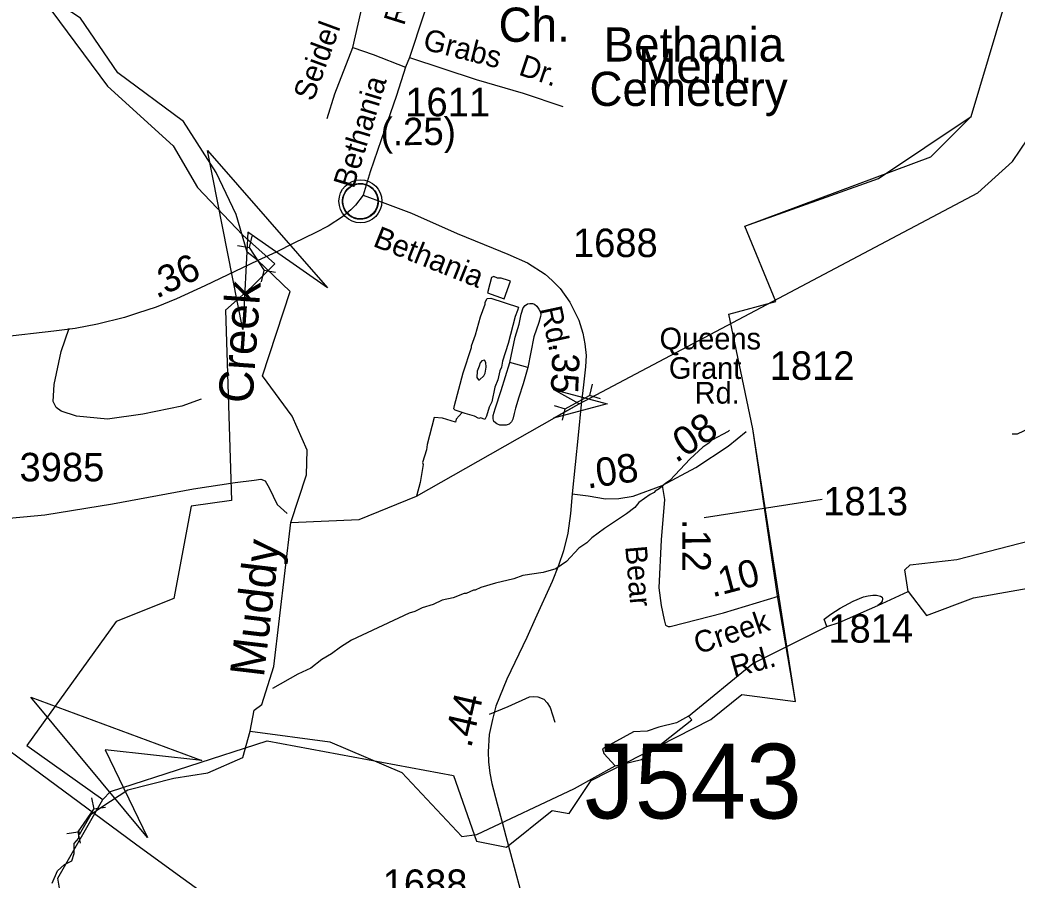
# Model space of a CAD drawing. Extents: x 1547597 to 1699558, y 810033 to 920809.
# Drawn here: x 1603201 to 1607574, y 883710 to 887483 of the extents above; entities that cross this region are included whole.
import ezdxf

# ---------------------------------------------------------------- set-up
doc = ezdxf.new("R2010")
doc.units = 0
for name, color, linetype in [('Exist Boundary Political City Limit New', 7, 'Continuous'), ('Exist Civil Demographics Community CELL', 7, 'Continuous'), ('Exist Cultural Church Label', 7, 'Continuous'), ('Exist Cultural Church with Cemetery Label', 7, 'Continuous'), ('Exist Hydrographic Creek Single Shore', 7, 'Continuous'), ('Exist Hydrographic Misc Water Feature', 7, 'Continuous'), ('Exist Hydrographic Pond Under 1500 Sq Ft', 7, 'Continuous'), ('Exist Road Non-System Structure Non-Sys Other Number Label', 7, 'Continuous'), ('Exist Road Non-System Type 51', 7, 'Continuous'), ('Exist Road Non-System Type 51 Label', 7, 'Continuous'), ('Exist Road Primary NC Attributed', 7, 'Continuous'), ('Exist Road Secondary Mileage Hundredths English Label', 7, 'Continuous'), ('Exist Road Secondary Structure Culvert Attributed CELL', 7, 'Continuous'), ('Exist Road Secondary Structure Culvert CELL', 7, 'Continuous'), ('Exist Road Secondary Structure Pipe Attributed CELL', 7, 'Continuous'), ('Exist Road Secondary Structure Pipe CELL', 7, 'Continuous'), ('Exist Road Secondary Type 51 Attributed', 7, 'Continuous'), ('Exist Road Secondary Type 51 Label', 7, 'Continuous'), ('Exist Road Secondary Type 51 Number Label', 7, 'Continuous'), ('Map Preparation Boundary City Limit Buffer Line', 7, 'Continuous'), ('Old_Level_32', 7, 'Continuous')]:
    doc.layers.add(name, color=color, linetype=linetype)

msp = doc.modelspace()

# ---------------------------------------------------------------- linework, layer by layer
at = {"layer": 'Exist Boundary Political City Limit New'}
for points in [[(1605115.9, 890658.5), (1604756.9, 889996), (1604595.9, 889864.7), (1604337.9, 889860.1), (1603917.9, 889583.1), (1603149.9, 888886.2), (1602565.9, 888274.3), (1602572.9, 888126.4), (1602670.9, 888032.5), (1603052.9, 887909.9), (1603585.8, 887193.2), (1603873.9, 886931.2), (1603979.8, 886748.5), (1604179.3, 886539.3), (1604318.4, 886412.8), (1604217.3, 886311.6), (1604103.5, 886210.4), (1604128.8, 885375.5), (1603951.8, 885350.2), (1603875.9, 884945.4), (1603623, 884844.2), (1603231.1, 884300.2), (1603564.5, 884063.9)], [(1603564.5, 884063.9), (1603598.1, 884099), (1604285.7, 884320.3), (1605103, 884169.1), (1605203.6, 883880.2), (1605334.8, 883854), (1605535.9, 884015.9), (1605610.3, 884002.8), (1605706.5, 884147.2), (1606231.2, 884414.2), (1606366.7, 884523.6), (1606602.9, 884493), (1606523.8, 884956.8), (1606414.7, 885690), (1606309.7, 886192), (1606515.7, 886248.2), (1606379.7, 886578.2), (1606965.8, 886788.3), (1607372.8, 887059.8), (1607558.2, 887682.7)], [(1603564.5, 884063.9), (1603598.1, 884099), (1604285.7, 884320.3), (1605103, 884169.1), (1605203.6, 883880.2), (1605334.8, 883854), (1605535.9, 884015.9), (1605610.3, 884002.8), (1605706.5, 884147.2), (1606231.2, 884414.2), (1606366.7, 884523.6), (1606602.9, 884493), (1606414.7, 885690), (1606309.7, 886192), (1606515.7, 886248.2), (1606379.7, 886578.2), (1607195.6, 886882.5), (1607372.8, 887059.8), (1607558.2, 887682.7)], [(1603485.5, 882630), (1603406.5, 883055.8), (1603427.3, 883359.1), (1603368.2, 883718.6), (1603564.5, 884063.9)]]:
    msp.add_lwpolyline(points, dxfattribs=at)
at = {"layer": 'Exist Civil Demographics Community CELL'}
msp.add_lwpolyline([(1604617, 886700.3), (1604618, 886705.9), (1604619.8, 886712.4), (1604622.7, 886719.6), (1604625.7, 886725.4), (1604629, 886731.1), (1604632.8, 886736.2), (1604636.7, 886740.6), (1604641.3, 886745.2), (1604646.8, 886749.8), (1604652.3, 886753.4), (1604657.1, 886756.3), (1604662.2, 886758.8), (1604667.7, 886761.1), (1604673.3, 886762.9), (1604677.6, 886764), (1604682.5, 886764.8), (1604686.6, 886765.5), (1604693, 886765.8), (1604697.4, 886765.7), (1604703.1, 886765.4), (1604708, 886764.7), (1604712.9, 886763.7), (1604717.9, 886762.3), (1604723, 886760.3), (1604729.7, 886757.4), (1604736, 886753.9), (1604741, 886750.4), (1604746.2, 886746.3), (1604749.5, 886743.2), (1604753.6, 886738.8), (1604757.5, 886734.1), (1604760.6, 886729.5), (1604763.7, 886724.5), (1604766.1, 886719.4), (1604768.2, 886714.4), (1604769.7, 886709.4), (1604771, 886704.8), (1604772.1, 886698.7), (1604772.7, 886694), (1604773, 886688), (1604772.8, 886682.2), (1604772.3, 886676.5), (1604771.3, 886671.1), (1604769.7, 886664.9), (1604767.8, 886659.1), (1604765.5, 886654), (1604762.3, 886648), (1604759.1, 886642.7), (1604755.6, 886638), (1604751.4, 886633.2), (1604746.1, 886628.3), (1604741.1, 886624.1), (1604736.1, 886620.7), (1604731.7, 886618.2), (1604724.9, 886615), (1604717.8, 886612.3), (1604711.8, 886610.8), (1604705.2, 886609.5), (1604700.8, 886609), (1604696.3, 886608.8), (1604690.7, 886608.8), (1604686.4, 886609.2), (1604680.8, 886609.9), (1604674.9, 886611.2), (1604670.3, 886612.5), (1604665.1, 886614.4), (1604660.5, 886616.4), (1604656.6, 886618.6), (1604649.8, 886622.7), (1604644.2, 886627), (1604639.3, 886631.5), (1604634.9, 886636.3), (1604631.7, 886640.3), (1604628.7, 886644.4), (1604624.6, 886651.5), (1604622.9, 886655.1), (1604621.2, 886659.1), (1604618.6, 886667.3), (1604617, 886674.3), (1604616.4, 886679.5), (1604616, 886685.8), (1604616, 886690.5), (1604616.5, 886697)], close=True, dxfattribs=at)
for centre, radius in [((1604694.7, 886687.9), 94.3), ((1604694.4, 886688.1), 76.7)]:
    msp.add_circle(centre, radius, dxfattribs=at)
at = {"layer": 'Exist Hydrographic Creek Single Shore'}
for points in [[(1604389.6, 885278.9), (1604458.6, 885487.6), (1604460.7, 885596), (1604395.7, 885744.9), (1604264.7, 885921.6), (1604387.1, 886292.5), (1604243.6, 886429.3), (1604198.1, 886464.8), (1604148.9, 886630.5), (1604061.3, 886813.5), (1603918.6, 887038.4), (1603631.2, 887251.8), (1603466.8, 887491.9), (1603347.8, 887568.8), (1603286.4, 887749.4), (1603056.7, 887906), (1602674.7, 888028.6), (1602576.7, 888122.5), (1602569.7, 888270.3), (1602680.6, 888419.1), (1603153.7, 888882.2), (1603363.7, 889035.6), (1603779.6, 889292.8), (1604053.4, 889624.3)], [(1604210.6, 884363.4), (1604228.7, 884454.9), (1604262.7, 884480.5), (1604314.7, 884646.9), (1604389.6, 885278.9)], [(1607383, 884948.5), (1607737.7, 885010.7), (1607974.2, 885217.6), (1608096.5, 885245.6)], [(1604210.6, 884363.4), (1604560.6, 884316.8), (1604875.7, 884182.4), (1605138.7, 883901.4), (1605205.6, 883909.8), (1605632.7, 884111.3), (1605812, 884211.3), (1605927.4, 884239.6), (1606148.5, 884412.9), (1606133.2, 884429.3), (1606415.6, 884660), (1606740, 884822.4), (1606793.7, 884839.4), (1606963.6, 884914.6), (1607096.8, 884976.3)], [(1607096.8, 884976.3), (1607176.4, 884870.5), (1607383, 884948.5)], [(1603341.9, 883696.1), (1603366.6, 883750.1), (1603396, 883778.8), (1603428.8, 883793.9), (1603438.4, 883826), (1603438.4, 883871.2), (1603458.9, 883893.8), (1603459.6, 883923.9), (1603461.9, 883910.6), (1603514.2, 883999.6), (1603560.8, 884032), (1603674.4, 884105.9), (1603875.5, 884156.8), (1604024.7, 884180.4), (1604179.1, 884248.5), (1604210.6, 884363.4)]]:
    msp.add_lwpolyline(points, dxfattribs=at)
at = {"layer": 'Exist Hydrographic Misc Water Feature'}
msp.add_line((1605428.8, 885958.8), (1605349.9, 885980.9), dxfattribs=at)
for points in [[(1604389.6, 885278.9), (1604689.7, 885292.5), (1604939.7, 885393.6), (1605654.1, 885799.4), (1607401.7, 886724.6), (1607553.7, 886862.7), (1607655.7, 887011.5), (1607764.7, 887035.6)], [(1605352.4, 886337.4), (1605343.8, 886340.2), (1605312.1, 886350.7), (1605296.1, 886351), (1605280.2, 886357.3), (1605268.9, 886353.5), (1605261.6, 886325.6), (1605251.4, 886286.1), (1605324.5, 886260.6), (1605352.4, 886337.4)], [(1605153.3, 885757), (1605140.3, 885760.8), (1605110.5, 885771.4), (1605104.6, 885777.4), (1605106.8, 885791.4), (1605145.1, 885934.7), (1605180.9, 886046.1), (1605181, 886054.1), (1605199.8, 886101.8), (1605221, 886181.5), (1605241.9, 886237), (1605242, 886245), (1605250.2, 886260.9), (1605266.3, 886262.7), (1605387.6, 886223.6), (1605383.4, 886208.6), (1605373, 886182.9), (1605343.1, 886063.4), (1605317.9, 885985.8), (1605313.4, 885959.9), (1605305.2, 885944), (1605296.6, 885904.1), (1605284.1, 885872.4), (1605271, 885808.6), (1605258.6, 885784.8), (1605248.1, 885745), (1605239.8, 885731.2), (1605221.9, 885737.4), (1605213.9, 885735.6), (1605194.1, 885745.9), (1605153.3, 885757)], [(1605349.9, 885980.9), (1605373.3, 886091.3), (1605390.3, 886148.3), (1605399, 886192.6), (1605407.5, 886221.1), (1605416.5, 886230), (1605427.3, 886238.1), (1605437.9, 886239.5), (1605449.3, 886239.4), (1605457.4, 886236), (1605467.9, 886227.7), (1605477.5, 886215.3), (1605482.4, 886204.6), (1605485.4, 886191.6), (1605484.5, 886181.8), (1605476.9, 886155.7), (1605455.7, 886093.2), (1605428.8, 885958.8)], [(1605214.8, 885965), (1605206.4, 885943.2), (1605204.9, 885914.2), (1605211.8, 885905.1), (1605216.7, 885905), (1605235.1, 885921.7), (1605241.2, 885934.6), (1605246.6, 885959.5), (1605244.9, 885980.5), (1605238.1, 885990.7), (1605227.1, 885987.8), (1605219, 885979), (1605214.8, 885965)], [(1605428.8, 885958.8), (1605407.5, 885887.2), (1605388.8, 885828.6), (1605375.2, 885779.8), (1605368.4, 885757.1), (1605363.3, 885732.6), (1605356.6, 885720.5), (1605347.5, 885710.7), (1605333.6, 885706), (1605320.6, 885705.4), (1605306.6, 885706.4), (1605292.1, 885711.5), (1605280, 885722.2), (1605276, 885732.9), (1605276.2, 885747.5), (1605284.7, 885777.7), (1605311.8, 885858.2), (1605349.9, 885980.9)], [(1605140.3, 885760.8), (1605114.2, 885731.4), (1605111.3, 885718.7), (1605054.3, 885736.3), (1605018, 885739.3), (1604986.5, 885621.5), (1604984.2, 885597.6), (1604967.3, 885541.8), (1604969.1, 885533.8), (1604955.9, 885454.1), (1604939.7, 885393.6)], [(1606312.9, 885683.2), (1606306.8, 885677.3), (1606236.2, 885640.5), (1606222, 885626.7), (1606195.7, 885609.2), (1606141, 885558), (1606051.5, 885463.6), (1606033.3, 885451.9), (1606004.9, 885426.4), (1605986.8, 885416.6), (1605982.7, 885410.8), (1605964.5, 885401.1), (1605915.9, 885365.9), (1605897.7, 885344.2), (1605861.2, 885316.8), (1605764.2, 885252.5), (1605709.7, 885211.4), (1605687.3, 885189.7), (1605653, 885166.4), (1605598, 885107.2), (1605551.6, 885076), (1605495.3, 885059), (1605407.1, 885046.5), (1605366.9, 885031.1), (1605286.6, 885012.5), (1605222.3, 884993.6), (1605198.2, 884982), (1605190.2, 884982.1), (1605158, 884966.7), (1605150, 884966.9), (1605101.7, 884947.7), (1605053.6, 884938.5), (1605013.3, 884919.1), (1604965, 884903.9), (1604932.8, 884888.5), (1604908.7, 884880.8), (1604655, 884763.1), (1604606.5, 884732), (1604568, 884702.6), (1604525.7, 884677.3), (1604477.1, 884640.2), (1604420.7, 884613.1), (1604309.4, 884550.6)], [(1606740, 884822.4), (1606727.9, 884855), (1606757.4, 884876.9), (1606797.9, 884903.4), (1606854.9, 884933.6), (1606900.4, 884952.5), (1606921.7, 884957.4), (1606942.3, 884960), (1606958.4, 884959.8), (1606975.5, 884955.6), (1606982.3, 884951), (1606984.6, 884943.5), (1606983.2, 884933.1), (1606975.7, 884923.5), (1606963.6, 884914.6)], [(1606133.2, 884429.3), (1606081, 884399.8), (1606003.7, 884380.2), (1605952.5, 884363.9), (1605891.5, 884360.6), (1605756.5, 884286.5), (1605761.9, 884264.7), (1605812, 884211.3)]]:
    msp.add_lwpolyline(points, dxfattribs=at)
at = {"layer": 'Exist Hydrographic Pond Under 1500 Sq Ft'}
msp.add_lwpolyline([(1607096.8, 884976.3), (1607081.3, 885070.5), (1607104.7, 885092.5), (1607309.8, 885116.9), (1607950, 885281.3), (1608051.9, 885285.1), (1608096.5, 885245.6)], dxfattribs=at)
at = {"layer": 'Exist Road Non-System Type 51'}
for points in [[(1604661.5, 887363), (1604739.1, 887703.9), (1604831.5, 887985.2)], [(1604548.7, 887051.8), (1604582.2, 887158.6), (1604661.5, 887363)], [(1604661.5, 887363), (1604750, 887331.9), (1604892.5, 887275.9)], [(1604909.4, 887319.1), (1605202.8, 887222), (1605408.1, 887162.4), (1605582.1, 887103.7)], [(1603995.9, 885820.5), (1603911.8, 885789.2), (1603739.6, 885754.7), (1603585.5, 885732), (1603449.6, 885745), (1603381.9, 885767.6), (1603360, 885783.8), (1603346.3, 885809.9), (1603350.8, 885883.9), (1603382, 886029.5), (1603416.9, 886131.3)], [(1607553.3, 885667.5), (1607575.7, 885667.5), (1607658.9, 885707.3), (1607757.2, 885738.5), (1607825.2, 885755.9), (1607927.2, 885765.1), (1607997.2, 885762.5), (1608107.1, 885734.5), (1608175.4, 885704.3), (1608240.1, 885678.4), (1608372.3, 885640.4), (1608478, 885609.6), (1608607, 885568.2), (1608750.1, 885524.7), (1608869.7, 885483.9), (1608952.1, 885471.6), (1609022, 885465), (1609118.5, 885509.9), (1609262.7, 885544.5)], [(1603105.4, 885293.9), (1603310.9, 885312.2), (1603607.8, 885360.6), (1603962.7, 885427), (1604144.9, 885453.5), (1604228.8, 885464.8), (1604257.5, 885468.4), (1604276.2, 885461.6), (1604294.5, 885430.2), (1604329.9, 885357.9), (1604373.5, 885317.6)], [(1605260.1, 884437.6), (1605342.3, 884471), (1605436.6, 884514.1), (1605454.8, 884515.3), (1605472.6, 884513.8), (1605498.4, 884503.6), (1605512.9, 884487.9), (1605526.1, 884467.4), (1605547.6, 884403.2)]]:
    msp.add_lwpolyline(points, dxfattribs=at)
at = {"layer": 'Exist Road Primary NC Attributed'}
msp.add_lwpolyline([(1602822, 884519.1), (1602928.1, 884440.8), (1603084, 884329.6), (1603259.2, 884201.6), (1603528.7, 884002.6), (1603708.6, 883869.8), (1603890.6, 883736.4), (1604160.1, 883541.5), (1604377, 883381.4), (1604565.5, 883243.6), (1604812.1, 883066), (1604969.4, 882953.1), (1605079.6, 882873.8), (1605412.7, 882629.5)], dxfattribs=at)
at = {"layer": 'Exist Road Secondary Structure Culvert Attributed CELL'}
for points in [[(1604178.9, 886126.1), (1604024, 886911), (1604550.5, 886308.7), (1604200.3, 886552)], [(1603760.1, 883896.4), (1603249.2, 884512), (1603999.4, 884234.3), (1603575.6, 884280.8)]]:
    msp.add_lwpolyline(points, close=True, dxfattribs=at)
at = {"layer": 'Exist Road Secondary Structure Culvert CELL'}
for p, q in [((1604217.6, 886535.1), (1604205.9, 886485.7)), ((1604155.9, 886494.6), (1604205.9, 886485.7)), ((1604205.9, 886485.7), (1604272.3, 886384.6)), ((1604260.6, 886335.2), (1604272.3, 886384.6)), ((1604322.3, 886375.6), (1604272.3, 886384.6)), ((1603515.7, 884070.5), (1603526, 884020.8)), ((1603456.9, 883921.6), (1603526, 884020.8)), ((1603576.2, 884028.4), (1603526, 884020.8)), ((1603406.7, 883914), (1603456.9, 883921.6)), ((1603467.2, 883871.9), (1603456.9, 883921.6))]:
    msp.add_line(p, q, dxfattribs=at)
at = {"layer": 'Exist Road Secondary Structure Pipe Attributed CELL'}
msp.add_lwpolyline([(1605540.5, 885862.5), (1605776.1, 885799.4), (1605540.5, 885736.3), (1605654.1, 885799.4)], close=True, dxfattribs=at)
at = {"layer": 'Exist Road Secondary Structure Pipe CELL'}
for p, q in [((1605711.1, 885885.3), (1605698.5, 885836.1)), ((1605592.8, 885777.4), (1605698.5, 885836.1)), ((1605746.9, 885820.9), (1605698.5, 885836.1)), ((1605544.4, 885792.6), (1605592.8, 885777.4)), ((1605580.2, 885728.2), (1605592.8, 885777.4))]:
    msp.add_line(p, q, dxfattribs=at)
at = {"layer": 'Exist Road Secondary Type 51 Attributed'}
for points in [[(1605097.3, 887885.1), (1605043.2, 887718.9), (1604971.1, 887504.8), (1604909.4, 887319.1), (1604892.5, 887275.9), (1604853.1, 887152.6), (1604785.6, 886957.9), (1604737.9, 886817), (1604706.7, 886715.3)], [(1604706.7, 886715.3), (1604672.9, 886670.7), (1604652.1, 886649.9), (1604616.1, 886620.2), (1604552.8, 886578.1), (1604496.7, 886549.1), (1604402.4, 886504.3), (1604324.6, 886464.8), (1604243.9, 886428.1), (1604012.8, 886316.8), (1603887.5, 886260), (1603799.1, 886223.9), (1603717.5, 886196.4), (1603660.2, 886178.8), (1603542.1, 886149), (1603443.2, 886130.1), (1603349.6, 886117.5), (1603120.8, 886091.8), (1603014.4, 886078.7)], [(1604706.7, 886715.3), (1604801.8, 886679.7), (1604918.7, 886635.2), (1605119.4, 886546.9), (1605277, 886481.7), (1605341.4, 886455.8), (1605427.5, 886417.4), (1605504.1, 886368.6), (1605535.2, 886340.9), (1605570.9, 886304.7), (1605613.3, 886244.7), (1605652.7, 886166), (1605669.6, 886110), (1605678.4, 886061.9), (1605684.6, 886010.9), (1605681.2, 885962.3), (1605673, 885883), (1605662.3, 885795.9), (1605649.6, 885662.3), (1605623.2, 885404.8)], [(1606017.7, 885441.1), (1606165.1, 885519.7), (1606307.2, 885613.1), (1606386.9, 885677.6)], [(1605623.2, 885404.8), (1605693.7, 885395.2), (1605769.5, 885383.3), (1605827.3, 885384.5), (1605890.6, 885394.1), (1606017.7, 885441.1)], [(1606017.7, 885441.1), (1606027.9, 885379.9), (1606013.2, 885203.4), (1606003.5, 884992.8), (1606012.9, 884914.2), (1606027, 884851.4), (1606033.1, 884827.9)], [(1605623.2, 885404.8), (1605615.3, 885318.8), (1605604.6, 885231.7), (1605584.8, 885154.7), (1605563.2, 885090.8), (1605535.2, 885020.6), (1605461.4, 884855.9), (1605424, 884773.8), (1605336.3, 884591), (1605288.2, 884472.8), (1605273.8, 884415), (1605258.5, 884348.8), (1605255.4, 884273), (1605256.5, 884228.3), (1605261.9, 884179), (1605270.9, 884133.2), (1605293.9, 884044.4), (1605317.1, 883958.9), (1605331.5, 883903.4), (1605358.7, 883805), (1605399.4, 883653.3), (1605524.6, 883192.8)], [(1606033.1, 884827.9), (1606044.6, 884823.1), (1606053.6, 884821.9), (1606286.5, 884883.1), (1606527.9, 884956.1)]]:
    msp.add_lwpolyline(points, dxfattribs=at)
at = {"layer": 'Exist Road Secondary Type 51 Number Label'}
msp.add_line((1606202.7, 885300.1), (1606718.9, 885381.6), dxfattribs=at)
at = {"layer": 'Map Preparation Boundary City Limit Buffer Line'}
for points in [[(1605115.9, 890658.5), (1604756.9, 889996), (1604595.9, 889864.7), (1604337.9, 889860.1), (1603917.9, 889583.1), (1603149.9, 888886.2), (1602565.9, 888274.3), (1602572.9, 888126.4), (1602670.9, 888032.5), (1603052.9, 887909.9), (1603585.8, 887193.2), (1603873.9, 886931.2), (1603979.8, 886748.5), (1604179.3, 886539.3), (1604318.4, 886412.8), (1604217.3, 886311.6), (1604103.5, 886210.4), (1604128.8, 885375.5), (1603951.8, 885350.2), (1603875.9, 884945.4), (1603623, 884844.2), (1603231.1, 884300.2), (1603564.5, 884063.9)], [(1603564.5, 884063.9), (1603598.1, 884099), (1604285.7, 884320.3), (1605103, 884169.1), (1605203.6, 883880.2), (1605334.8, 883854), (1605535.9, 884015.9), (1605610.3, 884002.8), (1605706.5, 884147.2), (1606231.2, 884414.2), (1606366.7, 884523.6), (1606602.9, 884493), (1606523.8, 884956.8), (1606414.7, 885690), (1606309.7, 886192), (1606515.7, 886248.2), (1606379.7, 886578.2), (1606965.8, 886788.3), (1607372.8, 887059.8), (1607558.2, 887682.7)], [(1603564.5, 884063.9), (1603598.1, 884099), (1604285.7, 884320.3), (1605103, 884169.1), (1605203.6, 883880.2), (1605334.8, 883854), (1605535.9, 884015.9), (1605610.3, 884002.8), (1605706.5, 884147.2), (1606231.2, 884414.2), (1606366.7, 884523.6), (1606602.9, 884493), (1606414.7, 885690), (1606309.7, 886192), (1606515.7, 886248.2), (1606379.7, 886578.2), (1607195.6, 886882.5), (1607372.8, 887059.8), (1607558.2, 887682.7)], [(1603485.5, 882630), (1603406.5, 883055.8), (1603427.3, 883359.1), (1603368.2, 883718.6), (1603564.5, 884063.9)]]:
    msp.add_lwpolyline(points, dxfattribs=at)

# ---------------------------------------------------------------- texts
at = {"layer": 'Exist Cultural Church Label'}
msp.add_text('Ch.', height=150, dxfattribs=at).set_placement((1605300.6, 887387.5))
at = {"layer": 'Exist Cultural Church with Cemetery Label'}
for s, p in [('Bethania', (1605761, 887301)), ('Mem.', (1605912.9, 887207.5)), ('Cemetery', (1605698.9, 887106.2))]:
    msp.add_text(s, height=150, dxfattribs=at).set_placement(p)
at = {"layer": 'Exist Road Non-System Structure Non-Sys Other Number Label'}
msp.add_text('J543', height=328.08, dxfattribs=at).set_placement((1605678.3, 883980.2))
at = {"layer": 'Exist Road Non-System Type 51 Label'}
for s, rotation, p in [('Seidel', 69.8531, (1604486.9, 887122.4)), ('Grabs', 345.7251, (1604963.7, 887355.6)), ('Dr.', 341.5017, (1605383.8, 887244.1))]:
    msp.add_text(s, height=95, rotation=rotation, dxfattribs=at).set_placement(p)
at = {"layer": 'Exist Road Secondary Mileage Hundredths English Label'}
for s, height, rotation, p in [('(.25)', 120, 0.4042, (1604783.6, 886933.2)), ('.36', 120, 25.4128, (1603801, 886259.9)), ('.35', 120, 267.6147, (1605538.2, 886069.5)), ('.08', 125, 33.3197, (1606078.4, 885537.5)), ('.08', 125, 8.6308, (1605690.2, 885426.9)), ('.12', 125, 270.0813, (1606105.7, 885294.2)), ('.10', 120, 14.8983, (1606238.4, 884949.9)), ('.44', 125, 77.0054, (1605179.8, 884285.9))]:
    msp.add_text(s, height=height, rotation=rotation, dxfattribs=at).set_placement(p)
at = {"layer": 'Exist Road Secondary Type 51 Label'}
for s, rotation, p in [('Rd.', 72.64, (1604885.3, 887455.1)), ('Bethania', 73.0992, (1604664.9, 886739.8)), ('Bethania', 338.1952, (1604745.1, 886492.8)), ('Rd.', 282.1186, (1605482.6, 886217.6)), ('Queens', 359.9398, (1606006.3, 886038.4)), ('Grant', 359.8011, (1606047, 885909.4)), ('Rd.', 359.7497, (1606160.1, 885800.8)), ('Bear', 274.9157, (1605855.5, 885173.4)), ('Creek', 18.4995, (1606175.6, 884699.8)), ('Rd.', 15.3061, (1606332.4, 884597.6))]:
    msp.add_text(s, height=95, rotation=rotation, dxfattribs=at).set_placement(p)
at = {"layer": 'Exist Road Secondary Type 51 Number Label'}
for s, p in [('1611', (1604891.1, 887060.9)), ('1688', (1605626.5, 886443.1)), ('1812', (1606489.3, 885904.6)), ('3985', (1603199.5, 885459.3)), ('1813', (1606724.1, 885309.8)), ('1814', (1606746.4, 884751.5)), ('1688', (1604791.9, 883631.7))]:
    msp.add_text(s, height=125, dxfattribs=at).set_placement(p)
at = {"layer": 'Old_Level_32'}
for s, rotation, p in [('Creek', 86.014, (1604220.6, 885798.3)), ('Muddy', 83.2379, (1604270.6, 884596.3))]:
    msp.add_text(s, height=150, rotation=rotation, dxfattribs=at).set_placement(p)

doc.saveas('drawing.dxf')
